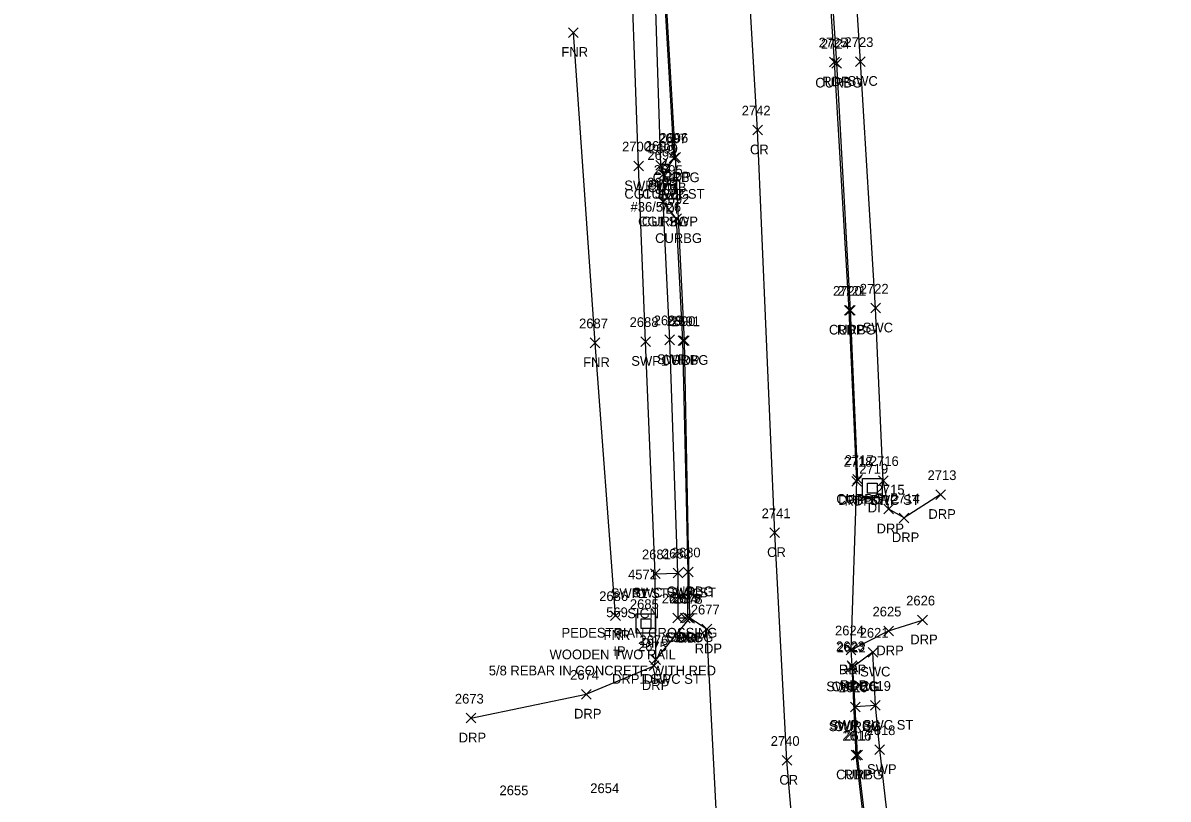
# Model space of a CAD drawing. Extents: x 1690689 to 1696275, y 438760 to 444007.
# Drawn here: x 1691078.4 to 1691314.3, y 441367.3 to 441527.3 of the extents above; entities that cross this region are included whole.
import ezdxf

# ---------------------------------------------------------------- set-up
doc = ezdxf.new("R2010")
doc.units = 0
for name, color, linetype in [('D_A', 7, 'Continuous'), ('D_I', 7, 'Continuous'), ('DS', 7, 'Continuous'), ('L_A', 7, 'Continuous'), ('L_C', 7, 'Continuous'), ('L_I', 7, 'Continuous'), ('L_TIC', 7, 'Continuous'), ('LFNC', 7, 'Continuous'), ('M_A', 7, 'Continuous'), ('M_C', 7, 'Continuous'), ('M_I', 7, 'Continuous'), ('MPIR', 7, 'Continuous'), ('P_A', 7, 'Continuous'), ('P_I', 7, 'Continuous'), ('P_TIC', 7, 'Continuous'), ('PET', 7, 'Continuous'), ('PRC', 7, 'Continuous'), ('R_A', 7, 'Continuous'), ('R_I', 7, 'Continuous'), ('R_TIC', 7, 'Continuous'), ('RC', 7, 'Continuous'), ('RDP', 7, 'Continuous'), ('RSW', 7, 'Continuous'), ('S_A', 7, 'Continuous'), ('S_C', 7, 'Continuous'), ('S_I', 7, 'Continuous'), ('SSGN', 7, 'Continuous'), ('U_A', 7, 'Continuous'), ('U_C', 7, 'Continuous'), ('U_I', 7, 'Continuous'), ('UP', 7, 'Continuous')]:
    doc.layers.add(name, color=color, linetype=linetype)

msp = doc.modelspace()

# ---------------------------------------------------------------- linework, layer by layer
at = {"layer": 'DS'}
for p, q in [((1691209.67, 441494.94), (1691213.67, 441494.94)), ((1691209.67, 441490.94), (1691209.67, 441494.94)), ((1691210.67, 441491.94), (1691210.67, 441493.94)), ((1691210.67, 441493.94), (1691212.67, 441493.94)), ((1691212.67, 441493.94), (1691212.67, 441491.94)), ((1691213.67, 441494.94), (1691213.67, 441490.94)), ((1691212.67, 441491.94), (1691210.67, 441491.94)), ((1691211.67, 441492.94), (1691211.67, 441492.94)), ((1691211.67, 441492.94), (1691211.67, 441492.94)), ((1691213.67, 441490.94), (1691209.67, 441490.94)), ((1691251.37, 441433.39), (1691255.37, 441433.39)), ((1691251.37, 441429.39), (1691251.37, 441433.39)), ((1691252.37, 441430.39), (1691252.37, 441432.39)), ((1691252.37, 441432.39), (1691254.37, 441432.39)), ((1691254.37, 441432.39), (1691254.37, 441430.39)), ((1691255.37, 441433.39), (1691255.37, 441429.39)), ((1691254.37, 441430.39), (1691252.37, 441430.39)), ((1691253.38, 441431.39), (1691253.38, 441431.39)), ((1691253.38, 441431.39), (1691253.38, 441431.39)), ((1691255.37, 441429.39), (1691251.37, 441429.39)), ((1691204.75, 441405.49), (1691208.75, 441405.49)), ((1691204.75, 441401.49), (1691204.75, 441405.49)), ((1691205.75, 441402.49), (1691205.75, 441404.49)), ((1691205.75, 441404.49), (1691207.75, 441404.49)), ((1691207.75, 441404.49), (1691207.75, 441402.49)), ((1691208.75, 441405.49), (1691208.75, 441401.49)), ((1691208.75, 441401.49), (1691204.75, 441401.49)), ((1691207.75, 441402.49), (1691205.75, 441402.49)), ((1691206.75, 441403.49), (1691206.75, 441403.49)), ((1691206.75, 441403.49), (1691206.75, 441403.49))]:
    msp.add_line(p, q, dxfattribs=at)
at = {"layer": 'L_TIC'}
for points in [[(1691190.81, 441524.27), (1691192.81, 441526.27)], [(1691192.81, 441524.27), (1691190.81, 441526.27)], [(1691195.28, 441460.33), (1691197.28, 441462.33)], [(1691197.28, 441460.33), (1691195.28, 441462.33)], [(1691199.48, 441404.13), (1691201.48, 441406.13)], [(1691201.48, 441404.13), (1691199.48, 441406.13)]]:
    msp.add_lwpolyline(points, dxfattribs=at)
at = {"layer": 'LFNC'}
msp.add_lwpolyline([(1691200.48, 441405.13), (1691196.28, 441461.33), (1691191.81, 441525.27)], dxfattribs=at)
at = {"layer": 'MPIR'}
for radius in [0.625, 0.0833]:
    msp.add_circle((1691200.98, 441401.81), radius, dxfattribs=at)
at = {"layer": 'P_TIC'}
for points in [[(1691244.58, 441518.21), (1691246.58, 441520.21)], [(1691246.58, 441518.21), (1691244.58, 441520.21)], [(1691228.73, 441504.18), (1691230.73, 441506.18)], [(1691230.73, 441504.18), (1691228.73, 441506.18)], [(1691211.86, 441498.57), (1691213.86, 441500.57)], [(1691213.86, 441498.57), (1691211.86, 441500.57)], [(1691247.61, 441467.02), (1691249.61, 441469.02)], [(1691249.61, 441467.02), (1691247.61, 441469.02)], [(1691213.66, 441460.76), (1691215.66, 441462.76)], [(1691215.66, 441460.76), (1691213.66, 441462.76)], [(1691249.15, 441431.81), (1691251.15, 441433.81)], [(1691251.15, 441431.81), (1691249.15, 441433.81)], [(1691232.27, 441421.2), (1691234.27, 441423.2)], [(1691234.27, 441421.2), (1691232.27, 441423.2)], [(1691214.78, 441403.57), (1691216.78, 441405.57)], [(1691216.78, 441403.57), (1691214.78, 441405.57)], [(1691218.29, 441401.36), (1691220.29, 441403.36)], [(1691220.29, 441401.36), (1691218.29, 441403.36)], [(1691247.99, 441397.05), (1691249.99, 441399.05)], [(1691249.99, 441397.05), (1691247.99, 441399.05)], [(1691248.19, 441393.8), (1691250.19, 441395.8)], [(1691250.19, 441393.8), (1691248.19, 441395.8)], [(1691234.79, 441374.29), (1691236.79, 441376.29)], [(1691236.79, 441374.29), (1691234.79, 441376.29)], [(1691249.02, 441375.37), (1691251.02, 441377.37)], [(1691251.02, 441375.37), (1691249.02, 441377.37)]]:
    msp.add_lwpolyline(points, dxfattribs=at)
at = {"layer": 'PET'}
for points in [[(1691238.51, 441080.26), (1691233.04, 441128.02), (1691229.34, 441189.95), (1691225.2, 441266.32), (1691222.49, 441331.42), (1691221.87, 441352.01), (1691219.29, 441402.36), (1691215.78, 441404.57), (1691214.66, 441461.76), (1691212.86, 441499.57), (1691209.68, 441553.6), (1691203.53, 441618.53), (1691198.8, 441650.27), (1691198.82, 441652.13), (1691193.05, 441693.14)], [(1691309.01, 441068.57), (1691294.14, 441127.58), (1691279.71, 441186.12), (1691271.54, 441225.45), (1691269.6, 441237.09), (1691266.18, 441258.66), (1691260.33, 441297.66), (1691253.06, 441350.59), (1691250.02, 441376.37), (1691249.19, 441394.8), (1691248.99, 441398.05), (1691250.15, 441432.81), (1691248.61, 441468.02), (1691245.58, 441519.21), (1691242.31, 441569.35), (1691239.58, 441608.7), (1691238.35, 441622.76), (1691233.07, 441677.78)]]:
    msp.add_lwpolyline(points, dxfattribs=at)
at = {"layer": 'PRC'}
msp.add_lwpolyline([(1691277.81, 441080.96), (1691253.5, 441214.94), (1691246.19, 441267.52), (1691239.79, 441327.83), (1691235.79, 441375.29), (1691233.27, 441422.2), (1691229.73, 441505.18), (1691226.6, 441557.92), (1691222.02, 441618.83), (1691218.57, 441657.04), (1691144.02, 442182.42), (1691112.43, 442376.83), (1691097.75, 442454.48), (1691089.73, 442499.13), (1691078.44, 442565.84)], dxfattribs=at)
at = {"layer": 'R_TIC'}
for points in [[(1691245.04, 441517.94), (1691247.04, 441519.94)], [(1691247.04, 441517.94), (1691245.04, 441519.94)], [(1691249.9, 441518.29), (1691251.9, 441520.29)], [(1691251.9, 441518.29), (1691249.9, 441520.29)], [(1691204.25, 441496.77), (1691206.25, 441498.77)], [(1691206.25, 441496.77), (1691204.25, 441498.77)], [(1691208.79, 441496.9), (1691210.79, 441498.9)], [(1691210.79, 441496.9), (1691208.79, 441498.9)], [(1691211.56, 441498.44), (1691213.56, 441500.44)], [(1691213.56, 441498.44), (1691211.56, 441500.44)], [(1691209.36, 441495.03), (1691211.36, 441497.03)], [(1691211.36, 441495.03), (1691209.36, 441497.03)], [(1691209.36, 441495.03), (1691211.36, 441497.03)], [(1691211.36, 441495.03), (1691209.36, 441497.03)], [(1691209.32, 441489.34), (1691211.32, 441491.34)], [(1691211.32, 441489.34), (1691209.32, 441491.34)], [(1691209.32, 441489.34), (1691211.32, 441491.34)], [(1691211.32, 441489.34), (1691209.32, 441491.34)], [(1691212.04, 441485.91), (1691214.04, 441487.91)], [(1691214.04, 441485.91), (1691212.04, 441487.91)], [(1691247.85, 441467.05), (1691249.85, 441469.05)], [(1691249.85, 441467.05), (1691247.85, 441469.05)], [(1691253.04, 441467.48), (1691255.04, 441469.48)], [(1691255.04, 441467.48), (1691253.04, 441469.48)], [(1691210.65, 441460.95), (1691212.65, 441462.95)], [(1691212.65, 441460.95), (1691210.65, 441462.95)], [(1691205.69, 441460.6), (1691207.69, 441462.6)], [(1691207.69, 441460.6), (1691205.69, 441462.6)], [(1691213.38, 441460.8), (1691215.38, 441462.8)], [(1691215.38, 441460.8), (1691213.38, 441462.8)], [(1691249.37, 441432.18), (1691251.37, 441434.18)], [(1691251.37, 441432.18), (1691249.37, 441434.18)], [(1691254.61, 441431.95), (1691256.61, 441433.95)], [(1691256.61, 441431.95), (1691254.61, 441433.95)], [(1691254.61, 441431.95), (1691256.61, 441433.95)], [(1691256.61, 441431.95), (1691254.61, 441433.95)], [(1691266.43, 441429.06), (1691268.43, 441431.06)], [(1691268.43, 441429.06), (1691266.43, 441431.06)], [(1691255.76, 441426.08), (1691257.76, 441428.08)], [(1691257.76, 441426.08), (1691255.76, 441428.08)], [(1691258.91, 441424.26), (1691260.91, 441426.26)], [(1691260.91, 441424.26), (1691258.91, 441426.26)], [(1691207.67, 441412.74), (1691209.67, 441414.74)], [(1691209.67, 441412.74), (1691207.67, 441414.74)], [(1691207.67, 441412.74), (1691209.67, 441414.74)], [(1691209.67, 441412.74), (1691207.67, 441414.74)], [(1691212.35, 441412.89), (1691214.35, 441414.89)], [(1691214.35, 441412.89), (1691212.35, 441414.89)], [(1691212.35, 441412.89), (1691214.35, 441414.89)], [(1691214.35, 441412.89), (1691212.35, 441414.89)], [(1691214.44, 441413.13), (1691216.44, 441415.13)], [(1691216.44, 441413.13), (1691214.44, 441415.13)], [(1691212.3, 441403.64), (1691214.3, 441405.64)], [(1691214.3, 441403.64), (1691212.3, 441405.64)], [(1691213.87, 441403.65), (1691215.87, 441405.65)], [(1691215.87, 441403.65), (1691213.87, 441405.65)], [(1691214.39, 441403.68), (1691216.39, 441405.68)], [(1691216.39, 441403.68), (1691214.39, 441405.68)], [(1691214.78, 441403.57), (1691216.78, 441405.57)], [(1691216.78, 441403.57), (1691214.78, 441405.57)], [(1691262.7, 441403.22), (1691264.7, 441405.22)], [(1691264.7, 441403.22), (1691262.7, 441405.22)], [(1691255.71, 441400.96), (1691257.71, 441402.96)], [(1691257.71, 441400.96), (1691255.71, 441402.96)], [(1691207.77, 441395.07), (1691209.77, 441397.07)], [(1691209.77, 441395.07), (1691207.77, 441397.07)], [(1691207.77, 441395.07), (1691209.77, 441397.07)], [(1691209.77, 441395.07), (1691207.77, 441397.07)], [(1691247.99, 441397.05), (1691249.99, 441399.05)], [(1691249.99, 441397.05), (1691247.99, 441399.05)], [(1691252.5, 441396.59), (1691254.5, 441398.59)], [(1691254.5, 441396.59), (1691252.5, 441398.59)], [(1691207.41, 441393.79), (1691209.41, 441395.79)], [(1691209.41, 441393.79), (1691207.41, 441395.79)], [(1691248.36, 441393.53), (1691250.36, 441395.53)], [(1691250.36, 441393.53), (1691248.36, 441395.53)], [(1691248.36, 441393.53), (1691250.36, 441395.53)], [(1691250.36, 441393.53), (1691248.36, 441395.53)], [(1691193.45, 441387.92), (1691195.45, 441389.92)], [(1691195.45, 441387.92), (1691193.45, 441389.92)], [(1691252.99, 441385.62), (1691254.99, 441387.62)], [(1691254.99, 441385.62), (1691252.99, 441387.62)], [(1691252.99, 441385.62), (1691254.99, 441387.62)], [(1691254.99, 441385.62), (1691252.99, 441387.62)], [(1691169.7, 441383), (1691171.7, 441385)], [(1691171.7, 441383), (1691169.7, 441385)], [(1691248.86, 441385.32), (1691250.86, 441387.32)], [(1691250.86, 441385.32), (1691248.86, 441387.32)], [(1691248.86, 441385.32), (1691250.86, 441387.32)], [(1691250.86, 441385.32), (1691248.86, 441387.32)], [(1691253.91, 441376.51), (1691255.91, 441378.51)], [(1691255.91, 441376.51), (1691253.91, 441378.51)], [(1691249.33, 441375.39), (1691251.33, 441377.39)], [(1691251.33, 441375.39), (1691249.33, 441377.39)]]:
    msp.add_lwpolyline(points, dxfattribs=at)
at = {"layer": 'RC'}
for points in [[(1691215.39, 441404.68), (1691215.44, 441414.13), (1691214.38, 441461.8), (1691213.04, 441486.91), (1691210.32, 441490.34), (1691210.36, 441496.03), (1691212.56, 441499.44), (1691209.37, 441553.57), (1691203.06, 441618.44), (1691198.66, 441650.21)], [(1691250.37, 441433.18), (1691248.85, 441468.05), (1691246.04, 441518.94), (1691242.73, 441569.42), (1691239.88, 441608.74)], [(1691266.55, 441258.61), (1691260.65, 441297.6), (1691253.39, 441350.64), (1691250.33, 441376.39), (1691249.86, 441386.32), (1691249.36, 441394.53)]]:
    msp.add_lwpolyline(points, dxfattribs=at)
at = {"layer": 'RDP'}
for points in [[(1691267.43, 441430.06), (1691259.91, 441425.26), (1691256.76, 441427.08), (1691255.61, 441432.95)], [(1691170.7, 441384), (1691194.45, 441388.92), (1691208.41, 441394.79), (1691208.77, 441396.07), (1691215.78, 441404.57)], [(1691248.99, 441398.05), (1691256.71, 441401.96), (1691263.7, 441404.22)]]:
    msp.add_lwpolyline(points, dxfattribs=at)
at = {"layer": 'RSW'}
for points in [[(1691255.61, 441432.95), (1691254.04, 441468.48), (1691250.9, 441519.29), (1691247.73, 441569.74), (1691244.84, 441610.83), (1691243.69, 441623.31), (1691238.63, 441677.88), (1691238.56, 441689.61), (1691238.46, 441702.13), (1691241.2, 441724.33)], [(1691208.67, 441413.74), (1691206.69, 441461.6), (1691205.25, 441497.77), (1691203.23, 441553.06), (1691196.48, 441616.53), (1691191.76, 441653.38)], [(1691210.36, 441496.03), (1691209.79, 441497.9), (1691208, 441553.35), (1691200.98, 441616.97), (1691197.3, 441650.42), (1691198.82, 441652.13)], [(1691213.35, 441413.89), (1691211.65, 441461.95), (1691210.32, 441490.34)], [(1691208.77, 441396.07), (1691208.67, 441413.74), (1691213.35, 441413.89), (1691213.3, 441404.64), (1691214.87, 441404.65)], [(1691253.99, 441386.62), (1691253.5, 441397.59), (1691249.36, 441394.53)], [(1691314.28, 441069.9), (1691299.65, 441129.23), (1691285.09, 441187.52), (1691277.1, 441226.25), (1691275.07, 441239.13), (1691276.06, 441241.38), (1691273.65, 441254.47), (1691270.38, 441261.09), (1691265.01, 441298.44), (1691257.94, 441351.07), (1691254.91, 441377.51), (1691253.99, 441386.62), (1691249.86, 441386.32)]]:
    msp.add_lwpolyline(points, dxfattribs=at)
at = {"layer": 'SSGN'}
for p, q in [((1691204.13, 441410.45), (1691207.46, 441410.45)), ((1691205.78, 441409.62), (1691205.78, 441409.62))]:
    msp.add_line(p, q, dxfattribs=at)
msp.add_circle((1691205.78, 441409.62), 0.833, dxfattribs=at)
at = {"layer": 'UP'}
for p, q in [((1691210.94, 441499.01), (1691210.69, 441498.18)), ((1691209.85, 441496.51), (1691209.85, 441498.18)), ((1691209.85, 441498.18), (1691211.52, 441498.18)), ((1691211.52, 441496.51), (1691209.85, 441496.51)), ((1691210.44, 441495.68), (1691210.69, 441496.51)), ((1691210.69, 441497.35), (1691210.69, 441497.35)), ((1691211.52, 441498.18), (1691211.52, 441496.51))]:
    msp.add_line(p, q, dxfattribs=at)
msp.add_circle((1691210.69, 441497.35), 0.833, dxfattribs=at)

# ---------------------------------------------------------------- texts
at = {"layer": 'D_A'}
for p in [(1691210.73, 441487.94), (1691252.43, 441426.39), (1691205.81, 441398.49)]:
    msp.add_text('DI', height=2, dxfattribs=at).set_placement(p)
at = {"layer": 'D_I'}
for s, p in [('2695', (1691208.37, 441495.94)), ('2719', (1691250.68, 441434.39)), ('2685', (1691203.44, 441406.49))]:
    msp.add_text(s, height=2, dxfattribs=at).set_placement(p)
at = {"layer": 'L_A'}
for p in [(1691189.34, 441520.27), (1691193.82, 441456.33), (1691198.01, 441400.13)]:
    msp.add_text('FNR', height=2, dxfattribs=at).set_placement(p)
at = {"layer": 'L_C'}
msp.add_text('WOODEN TWO RAIL', height=2, dxfattribs=at).set_placement((1691186.9, 441396.13))
at = {"layer": 'L_I'}
for s, p in [('2687', (1691192.98, 441464.33)), ('2686', (1691197.12, 441408.13))]:
    msp.add_text(s, height=2, dxfattribs=at).set_placement(p)
at = {"layer": 'M_A'}
msp.add_text('IP', height=2, dxfattribs=at).set_placement((1691200.03, 441396.81))
at = {"layer": 'M_C'}
msp.add_text('5/8 REBAR IN CONCRETE WITH RED', height=2, dxfattribs=at).set_placement((1691174.38, 441392.81))
at = {"layer": 'M_I'}
msp.add_text('569', height=2, dxfattribs=at).set_placement((1691198.56, 441404.81))
at = {"layer": 'P_A'}
for s, p in [('RDP', (1691243.06, 441514.21)), ('CR', (1691228.17, 441500.18)), ('RDP', (1691210.35, 441494.57)), ('RDP', (1691246.1, 441463.02)), ('RDP', (1691212.15, 441456.76)), ('RDP', (1691247.63, 441427.81)), ('CR', (1691231.7, 441417.2)), ('RDP', (1691213.27, 441399.57)), ('RDP', (1691216.78, 441397.36)), ('RDP', (1691246.48, 441393.05)), ('RDP', (1691246.68, 441389.8)), ('RDP', (1691247.51, 441371.37)), ('CR', (1691234.22, 441370.29))]:
    msp.add_text(s, height=2, dxfattribs=at).set_placement(p)
at = {"layer": 'P_I'}
for s, p in [('2725', (1691242.32, 441522.21)), ('2742', (1691226.47, 441508.18)), ('2696', (1691209.5, 441502.57)), ('2720', (1691245.26, 441471.02)), ('2691', (1691211.92, 441464.76)), ('2718', (1691247.45, 441435.81)), ('2741', (1691230.57, 441425.2)), ('2678', (1691212.47, 441407.57)), ('2677', (1691215.98, 441405.36)), ('2624', (1691245.68, 441401.05)), ('2623', (1691245.89, 441397.8)), ('2740', (1691232.44, 441378.29)), ('2616', (1691247.22, 441379.37))]:
    msp.add_text(s, height=2, dxfattribs=at).set_placement(p)
at = {"layer": 'R_A'}
for s, p in [('CURBG', (1691241.62, 441513.94)), ('SWC', (1691248.26, 441514.29)), ('CURBG', (1691208.14, 441494.44)), ('SWP1', (1691202.29, 441492.77)), ('SWP', (1691207.15, 441492.9)), ('CG1 SWP ST', (1691202.31, 441491.03)), ('CURBG', (1691205.95, 441491.03)), ('CG1 SWP', (1691205.13, 441485.34)), ('CURBG', (1691205.9, 441485.34)), ('CURBG', (1691208.63, 441481.91)), ('SWC', (1691251.4, 441463.48)), ('CURBG', (1691244.43, 441463.05)), ('SWP1', (1691203.73, 441456.6)), ('SWP', (1691209.02, 441456.95)), ('CURBG', (1691209.96, 441456.8)), ('CURBG', (1691245.95, 441428.18)), ('DRP SWC ST', (1691246.33, 441427.95)), ('DRP', (1691253.1, 441427.95)), ('DRP', (1691264.92, 441425.06)), ('DRP', (1691254.25, 441422.08)), ('DRP', (1691257.39, 441420.26)), ('SWC SWP ST', (1691203.94, 441408.89)), ('SWC SWP ST', (1691203.94, 441408.89)), ('CURBG', (1691211.02, 441409.13)), ('SWP1 ST SWC', (1691199.51, 441408.74)), ('SWP1 ST SWC', (1691199.51, 441408.74)), ('SWC', (1691210.66, 441399.64)), ('CURBG', (1691210.97, 441399.68)), ('SWC', (1691212.23, 441399.65)), ('DRP', (1691213.27, 441399.57)), ('DRP', (1691261.19, 441399.22)), ('DRP', (1691254.2, 441396.96)), ('DRP', (1691246.48, 441393.05)), ('SWC', (1691250.86, 441392.59)), ('DRP1 SWC ST', (1691199.77, 441391.07)), ('DRP', (1691206.26, 441391.07)), ('DRP', (1691205.9, 441389.79)), ('SWC CG', (1691243.89, 441389.53)), ('CURBG', (1691244.95, 441389.53)), ('DRP', (1691191.94, 441383.92)), ('SWP CG', (1691244.39, 441381.32)), ('SWP SWC ST', (1691244.58, 441381.62)), ('SWP SWC ST', (1691244.58, 441381.62)), ('CURBG', (1691245.44, 441381.32)), ('DRP', (1691168.19, 441379)), ('CURBG', (1691245.91, 441371.39)), ('SWP', (1691252.27, 441372.51))]:
    msp.add_text(s, height=2, dxfattribs=at).set_placement(p)
at = {"layer": 'R_I'}
for s, p in [('2723', (1691247.64, 441522.29)), ('2724', (1691242.78, 441521.94)), ('2698', (1691206.49, 441500.9)), ('2697', (1691209.25, 441502.44)), ('2700', (1691201.83, 441500.77)), ('2694', (1691207.06, 441499.03)), ('2694', (1691207.06, 441499.03)), ('2693', (1691207.01, 441493.34)), ('2693', (1691207.01, 441493.34)), ('2692', (1691209.74, 441489.91)), ('2721', (1691246.15, 441471.05)), ('2722', (1691250.78, 441471.48)), ('2688', (1691203.38, 441464.6)), ('2689', (1691208.34, 441464.95)), ('2690', (1691210.99, 441464.8)), ('2717', (1691247.68, 441436.18)), ('2716', (1691252.86, 441435.95)), ('2716', (1691252.86, 441435.95)), ('2713', (1691264.74, 441433.06)), ('2715', (1691254.06, 441430.08)), ('2714', (1691257.21, 441428.26)), ('2681', (1691205.93, 441416.74)), ('2681', (1691205.93, 441416.74)), ('2682', (1691210.04, 441416.89)), ('2682', (1691210.04, 441416.89)), ('2680', (1691212.05, 441417.13)), ('2683', (1691209.99, 441407.64)), ('2684', (1691211.56, 441407.65)), ('2679', (1691212.07, 441407.68)), ('2678', (1691212.47, 441407.57)), ('2626', (1691260.34, 441407.22)), ('2625', (1691253.41, 441404.96)), ('2624', (1691245.68, 441401.05)), ('2621', (1691250.76, 441400.59)), ('2675', (1691205.11, 441397.79)), ('2676', (1691205.41, 441399.07)), ('2676', (1691205.41, 441399.07)), ('2622', (1691246.06, 441397.53)), ('2622', (1691246.06, 441397.53)), ('2674', (1691191.14, 441391.92)), ('2620', (1691246.47, 441389.32)), ('2620', (1691246.47, 441389.32)), ('2619', (1691251.24, 441389.62)), ('2619', (1691251.24, 441389.62)), ('2673', (1691167.4, 441387)), ('2617', (1691247.59, 441379.39)), ('2618', (1691252.17, 441380.51)), ('2655', (1691176.59, 441368.12)), ('2654', (1691195.28, 441368.55))]:
    msp.add_text(s, height=2, dxfattribs=at).set_placement(p)
at = {"layer": 'S_A'}
msp.add_text('SIGN', height=2, dxfattribs=at).set_placement((1691202.91, 441404.6))
at = {"layer": 'S_C'}
msp.add_text('PEDESTRIAN CROSSING', height=2, dxfattribs=at).set_placement((1691189.36, 441400.6))
at = {"layer": 'S_I'}
msp.add_text('4571', height=2, dxfattribs=at).set_placement((1691203.06, 441412.6))
at = {"layer": 'U_A'}
msp.add_text('COMB', height=2, dxfattribs=at).set_placement((1691207.07, 441492.35))
at = {"layer": 'U_C'}
msp.add_text('#36/5/26', height=2, dxfattribs=at).set_placement((1691203.58, 441488.35))
at = {"layer": 'U_I'}
msp.add_text('2699', height=2, dxfattribs=at).set_placement((1691207.37, 441500.35))

doc.saveas('drawing.dxf')
